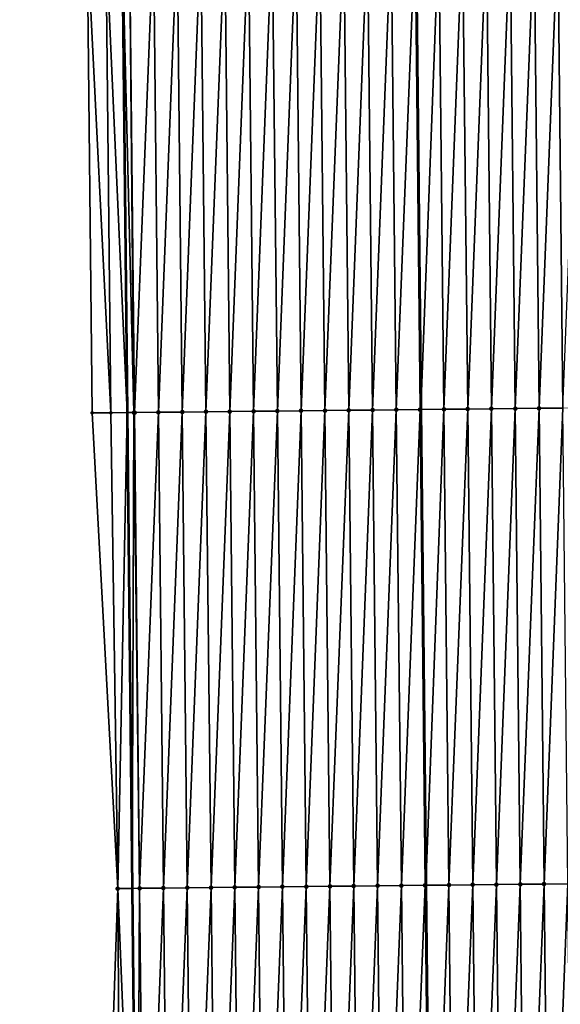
# Model space of a CAD drawing. Header units: feet. Extents: x 2007189 to 2022806, y 818621 to 837694.
# Tile 314 of 656: x 2011353 to 2011376, y 828762 to 828804. Entities that reach past the tile are written whole.
import ezdxf

# ---------------------------------------------------------------- set-up
doc = ezdxf.new("R2010")
doc.units = ezdxf.units.FT
doc.header["$MEASUREMENT"] = 0
for name, color, linetype, lineweight in [('EP_Travel Lane', 172, 'Continuous', 53), ('Road Shots', 141, 'Continuous', 100), ('Road X-Section', 40, 'Continuous', 13), ('STRIPING', 60, 'Continuous', 53)]:
    doc.layers.add(name, color=color, linetype=linetype, lineweight=lineweight)
doc.layers.add('I-77-MM17-21_SB-Surface-Border', color=7, linetype='Continuous')
doc.layers.add('I-77-MM17-21_SB-Surface-TIN', color=7, linetype='Continuous')

msp = doc.modelspace()

# ---------------------------------------------------------------- linework, layer by layer
at = {"layer": 'EP_Travel Lane'}
msp.add_polyline3d([(2011354.749587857, 829086.9643063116, 317.1524679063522), (2011354.979581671, 829066.9660118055, 317.0286059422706), (2011355.209577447, 829046.9675467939, 316.9328874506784), (2011355.439570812, 829026.9692913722, 316.8025781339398), (2011355.633534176, 829006.9840589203, 316.6913245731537), (2011355.821723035, 828986.9853854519, 316.5551894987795), (2011356.009913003, 828966.9865940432, 316.4383833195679), (2011356.19810302, 828946.9877975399, 316.3224105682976), (2011356.386292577, 828926.9890499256, 316.1984395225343), (2011356.574481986, 828906.9903179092, 316.0719165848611), (2011356.762671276, 828886.9915987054, 315.9433314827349), (2011356.950861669, 828866.992762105, 315.8339187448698), (2011357.139050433, 828846.9940987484, 315.696163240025), (2011357.327239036, 828826.995452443, 315.5556009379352), (2011357.535501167, 828806.9998870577, 315.4221144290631), (2011357.747121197, 828787.0012546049, 315.3215290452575), (2011357.958739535, 828767.0027819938, 315.1930798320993), (2011358.170357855, 828747.0043111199, 315.064400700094)], dxfattribs=at)
at = {"layer": 'I-77-MM17-21_SB-Surface-Border', "color": 3, "linetype": 'Continuous', "lineweight": -3}
msp.add_polyline3d([(2011356.669635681, 828746.9886572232, 315.024594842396), (2011357.350865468, 828766.9964450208, 315.1763109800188), (2011356.27611999, 828786.9858623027, 315.2909297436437), (2011356.067860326, 828806.9845930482, 315.3806073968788), (2011355.335832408, 828826.9744574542, 315.4975312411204), (2011355.622954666, 828846.9780881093, 315.6563314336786), (2011354.037516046, 828866.9620809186, 315.7434684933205), (2011354.46445267, 828886.9673824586, 315.8741251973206), (2011353.22869674, 828906.9551135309, 315.9629740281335), (2011353.799391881, 828926.9618330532, 316.1137954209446), (2011354.332915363, 828946.96812921, 316.2686811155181), (2011354.131869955, 828966.9667951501, 316.3834662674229), (2011354.097969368, 828986.9671800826, 316.5101890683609), (2011355.257987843, 829006.9800873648, 316.6823774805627), (2011354.461545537, 829026.9583566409, 316.777838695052), (2011353.307004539, 829046.9462924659, 316.8819204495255), (2011354.165455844, 829066.956908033, 317.0082613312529), (2011354.586643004, 829086.9624844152, 317.1483636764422)], dxfattribs=at)
at = {"layer": 'I-77-MM17-21_SB-Surface-TIN', "color": 128, "linetype": 'Continuous', "lineweight": -3}
for points in [[(2011375.058297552, 828787.1828432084, 315.6038413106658), (2011375.846589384, 828807.1917683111, 315.7548551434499), (2011374.846644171, 828807.1813000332, 315.7349264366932)], [(2011375.058297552, 828787.1828432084, 315.6038413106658), (2011376.058242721, 828787.1933155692, 315.623058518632), (2011375.846589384, 828807.1917683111, 315.7548551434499)], [(2011376.058242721, 828787.1933155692, 315.623058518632), (2011376.846534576, 828807.2022385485, 315.7744431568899), (2011375.846589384, 828807.1917683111, 315.7548551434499)], [(2011357.052643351, 828786.9940056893, 315.3039568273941), (2011356.847632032, 828806.9927114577, 315.4039548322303), (2011356.067860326, 828806.9845930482, 315.3806073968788)], [(2011357.052643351, 828786.9940056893, 315.3039568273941), (2011356.067860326, 828806.9845930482, 315.3806073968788), (2011356.27611999, 828786.9858623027, 315.2909297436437)], [(2011356.847632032, 828806.9927114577, 315.4039548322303), (2011357.747121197, 828787.0012546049, 315.3215290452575), (2011357.535501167, 828806.9998870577, 315.4221144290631)], [(2011357.052643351, 828786.9940056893, 315.3039568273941), (2011357.747121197, 828787.0012546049, 315.3215290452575), (2011356.847632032, 828806.9927114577, 315.4039548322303)], [(2011358.028622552, 828787.0041928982, 315.3286518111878), (2011357.847577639, 828807.0031425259, 315.4303531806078), (2011357.535501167, 828806.9998870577, 315.4221144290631)], [(2011358.028622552, 828787.0041928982, 315.3286518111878), (2011357.535501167, 828806.9998870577, 315.4221144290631), (2011357.747121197, 828787.0012546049, 315.3215290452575)], [(2011358.05923286, 828787.004511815, 315.3295291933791), (2011358.847522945, 828807.0136019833, 315.4518155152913), (2011357.847577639, 828807.0031425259, 315.4303531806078)], [(2011358.028622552, 828787.0041928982, 315.3286518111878), (2011358.05923286, 828787.004511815, 315.3295291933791), (2011357.847577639, 828807.0031425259, 315.4303531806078)], [(2011358.05923286, 828787.004511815, 315.3295291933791), (2011359.059178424, 828787.014946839, 315.3552381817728), (2011358.847522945, 828807.0136019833, 315.4518155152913)], [(2011359.059178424, 828787.014946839, 315.3552381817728), (2011359.847467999, 828807.0240852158, 315.4691440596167), (2011358.847522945, 828807.0136019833, 315.4518155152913)], [(2011359.059178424, 828787.014946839, 315.3552381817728), (2011360.059123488, 828787.0254292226, 315.3727126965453), (2011359.847467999, 828807.0240852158, 315.4691440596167)], [(2011360.059123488, 828787.0254292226, 315.3727126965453), (2011360.847412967, 828807.0345766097, 315.4850535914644), (2011359.847467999, 828807.0240852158, 315.4691440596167)], [(2011360.059123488, 828787.0254292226, 315.3727126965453), (2011361.059068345, 828787.035931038, 315.3868086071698), (2011360.847412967, 828807.0345766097, 315.4850535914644)], [(2011361.059068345, 828787.035931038, 315.3868086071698), (2011361.84735789, 828807.0450722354, 315.5002273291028), (2011360.847412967, 828807.0345766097, 315.4850535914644)], [(2011361.059068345, 828787.035931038, 315.3868086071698), (2011362.059013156, 828787.0464373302, 315.4001261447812), (2011361.84735789, 828807.0450722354, 315.5002273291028)], [(2011362.059013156, 828787.0464373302, 315.4001261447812), (2011362.847302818, 828807.0555674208, 315.515477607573), (2011361.84735789, 828807.0450722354, 315.5002273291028)], [(2011362.059013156, 828787.0464373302, 315.4001261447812), (2011363.058957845, 828787.0569550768, 315.4114520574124), (2011362.847302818, 828807.0555674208, 315.515477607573)], [(2011363.058957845, 828787.0569550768, 315.4114520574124), (2011363.847247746, 828807.0660626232, 315.5307249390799), (2011362.847302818, 828807.0555674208, 315.515477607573)], [(2011363.058957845, 828787.0569550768, 315.4114520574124), (2011364.058902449, 828787.0674808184, 315.4213878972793), (2011363.847247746, 828807.0660626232, 315.5307249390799)], [(2011364.058902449, 828787.0674808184, 315.4213878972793), (2011364.847192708, 828807.076554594, 315.5465341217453), (2011363.847247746, 828807.0660626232, 315.5307249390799)], [(2011364.058902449, 828787.0674808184, 315.4213878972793), (2011365.058847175, 828787.0779951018, 315.4333159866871), (2011364.847192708, 828807.076554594, 315.5465341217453)], [(2011365.058847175, 828787.0779951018, 315.4333159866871), (2011365.847137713, 828807.0870424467, 315.5630593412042), (2011364.847192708, 828807.076554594, 315.5465341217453)], [(2011365.058847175, 828787.0779951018, 315.4333159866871), (2011366.058792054, 828787.0884949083, 315.4477612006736), (2011365.847137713, 828807.0870424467, 315.5630593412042)], [(2011366.058792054, 828787.0884949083, 315.4477612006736), (2011366.847082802, 828807.0975224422, 315.5809507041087), (2011365.847137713, 828807.0870424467, 315.5630593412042)], [(2011366.058792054, 828787.0884949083, 315.4477612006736), (2011367.058737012, 828787.0989872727, 315.4635003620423), (2011366.847082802, 828807.0975224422, 315.5809507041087)], [(2011367.058737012, 828787.0989872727, 315.4635003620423), (2011367.847027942, 828807.1079975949, 315.599684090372), (2011366.847082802, 828807.0975224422, 315.5809507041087)], [(2011367.058737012, 828787.0989872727, 315.4635003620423), (2011368.058682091, 828787.1094681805, 315.4812314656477), (2011367.847027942, 828807.1079975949, 315.599684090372)], [(2011368.058682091, 828787.1094681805, 315.4812314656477), (2011368.84697312, 828807.1184690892, 315.6190535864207), (2011367.847027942, 828807.1079975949, 315.599684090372)], [(2011368.058682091, 828787.1094681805, 315.4812314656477), (2011369.058627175, 828787.1199485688, 315.4990529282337), (2011368.84697312, 828807.1184690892, 315.6190535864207)], [(2011369.058627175, 828787.1199485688, 315.4990529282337), (2011369.846918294, 828807.1289410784, 315.6383369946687), (2011368.84697312, 828807.1184690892, 315.6190535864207)], [(2011369.058627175, 828787.1199485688, 315.4990529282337), (2011370.058572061, 828787.1304477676, 315.5136037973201), (2011369.846918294, 828807.1289410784, 315.6383369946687)], [(2011370.058572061, 828787.1304477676, 315.5136037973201), (2011369.874091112, 828807.1292256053, 315.6388683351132), (2011369.846918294, 828807.1289410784, 315.6383369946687)], [(2011370.846863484, 828807.139411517, 315.6578900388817), (2011369.874091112, 828807.1292256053, 315.6388683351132), (2011370.085727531, 828787.1307326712, 315.5140376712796)], [(2011370.058572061, 828787.1304477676, 315.5136037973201), (2011370.085727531, 828787.1307326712, 315.5140376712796), (2011369.874091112, 828807.1292256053, 315.6388683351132)], [(2011371.058517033, 828787.1409387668, 315.5295803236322), (2011370.846863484, 828807.139411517, 315.6578900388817), (2011370.085727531, 828787.1307326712, 315.5140376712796)], [(2011371.058517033, 828787.1409387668, 315.5295803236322), (2011371.846808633, 828807.1498857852, 315.6767772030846), (2011370.846863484, 828807.139411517, 315.6578900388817)], [(2011371.058517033, 828787.1409387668, 315.5295803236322), (2011372.058462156, 828787.1514154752, 315.5480416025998), (2011371.846808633, 828807.1498857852, 315.6767772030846)], [(2011372.058462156, 828787.1514154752, 315.5480416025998), (2011372.846753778, 828807.1603604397, 315.6955971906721), (2011371.846808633, 828807.1498857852, 315.6767772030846)], [(2011372.058462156, 828787.1514154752, 315.5480416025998), (2011373.058407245, 828787.1618954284, 315.5659386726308), (2011372.846753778, 828807.1603604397, 315.6955971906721)], [(2011373.058407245, 828787.1618954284, 315.5659386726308), (2011373.846698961, 828807.170831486, 315.715044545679), (2011372.846753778, 828807.1603604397, 315.6955971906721)], [(2011373.058407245, 828787.1618954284, 315.5659386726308), (2011374.058352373, 828787.1723717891, 315.5844604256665), (2011373.846698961, 828807.170831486, 315.715044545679)], [(2011374.058352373, 828787.1723717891, 315.5844604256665), (2011374.846644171, 828807.1813000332, 315.7349264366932), (2011373.846698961, 828807.170831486, 315.715044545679)], [(2011374.058352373, 828787.1723717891, 315.5844604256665), (2011375.058297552, 828787.1828432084, 315.6038413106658), (2011374.846644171, 828807.1813000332, 315.7349264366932)], [(2011357.052643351, 828786.9940056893, 315.3039568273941), (2011356.27611999, 828786.9858623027, 315.2909297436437), (2011357.350865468, 828766.9964450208, 315.1763109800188)], [(2011357.052643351, 828786.9940056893, 315.3039568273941), (2011357.350865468, 828766.9964450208, 315.1763109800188), (2011357.747121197, 828787.0012546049, 315.3215290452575)], [(2011357.350865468, 828766.9964450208, 315.1763109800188), (2011357.958739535, 828767.0027819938, 315.1930798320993), (2011357.747121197, 828787.0012546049, 315.3215290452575)], [(2011358.028622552, 828787.0041928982, 315.3286518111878), (2011357.747121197, 828787.0012546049, 315.3215290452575), (2011357.958739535, 828767.0027819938, 315.1930798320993)], [(2011358.028622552, 828787.0041928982, 315.3286518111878), (2011357.958739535, 828767.0027819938, 315.1930798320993), (2011358.27088644, 828767.0060360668, 315.2016907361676)], [(2011358.028622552, 828787.0041928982, 315.3286518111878), (2011358.27088644, 828767.0060360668, 315.2016907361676), (2011358.05923286, 828787.004511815, 315.3295291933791)], [(2011358.05923286, 828787.004511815, 315.3295291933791), (2011358.27088644, 828767.0060360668, 315.2016907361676), (2011359.059178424, 828787.014946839, 315.3552381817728)], [(2011359.059178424, 828787.014946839, 315.3552381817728), (2011358.27088644, 828767.0060360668, 315.2016907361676), (2011359.270831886, 828767.0164822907, 315.2254539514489)], [(2011359.059178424, 828787.014946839, 315.3552381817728), (2011359.270831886, 828767.0164822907, 315.2254539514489), (2011360.059123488, 828787.0254292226, 315.3727126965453)], [(2011360.059123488, 828787.0254292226, 315.3727126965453), (2011359.270831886, 828767.0164822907, 315.2254539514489), (2011360.270777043, 828767.0269558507, 315.2444642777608)], [(2011360.059123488, 828787.0254292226, 315.3727126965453), (2011360.270777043, 828767.0269558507, 315.2444642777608), (2011361.059068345, 828787.035931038, 315.3868086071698)], [(2011361.059068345, 828787.035931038, 315.3868086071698), (2011360.270777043, 828767.0269558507, 315.2444642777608), (2011361.270721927, 828767.0374551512, 315.2589990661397)], [(2011361.059068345, 828787.035931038, 315.3868086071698), (2011361.270721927, 828767.0374551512, 315.2589990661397), (2011362.059013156, 828787.0464373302, 315.4001261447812)], [(2011362.059013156, 828787.0464373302, 315.4001261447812), (2011361.270721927, 828767.0374551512, 315.2589990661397), (2011362.270666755, 828767.0479598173, 315.272600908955)], [(2011362.059013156, 828787.0464373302, 315.4001261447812), (2011362.270666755, 828767.0479598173, 315.272600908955), (2011363.058957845, 828787.0569550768, 315.4114520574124)], [(2011363.058957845, 828787.0569550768, 315.4114520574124), (2011362.270666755, 828767.0479598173, 315.272600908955), (2011363.27061168, 828767.0584552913, 315.2878010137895)], [(2011363.058957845, 828787.0569550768, 315.4114520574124), (2011363.27061168, 828767.0584552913, 315.2878010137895), (2011364.058902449, 828787.0674808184, 315.4213878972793)], [(2011364.058902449, 828787.0674808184, 315.4213878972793), (2011363.27061168, 828767.0584552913, 315.2878010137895), (2011364.270556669, 828767.0689446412, 315.3040659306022)], [(2011364.058902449, 828787.0674808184, 315.4213878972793), (2011364.270556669, 828767.0689446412, 315.3040659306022), (2011365.058847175, 828787.0779951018, 315.4333159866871)], [(2011365.058847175, 828787.0779951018, 315.4333159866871), (2011364.270556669, 828767.0689446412, 315.3040659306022), (2011365.270501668, 828767.0794330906, 315.3204873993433)], [(2011365.058847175, 828787.0779951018, 315.4333159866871), (2011365.270501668, 828767.0794330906, 315.3204873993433), (2011366.058792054, 828787.0884949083, 315.4477612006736)], [(2011366.058792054, 828787.0884949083, 315.4477612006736), (2011365.270501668, 828767.0794330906, 315.3204873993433), (2011366.270446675, 828767.0899208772, 315.337024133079)], [(2011366.058792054, 828787.0884949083, 315.4477612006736), (2011366.270446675, 828767.0899208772, 315.337024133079), (2011367.058737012, 828787.0989872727, 315.4635003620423)], [(2011367.058737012, 828787.0989872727, 315.4635003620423), (2011366.270446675, 828767.0899208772, 315.337024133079), (2011367.27039172, 828767.1004049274, 315.3542105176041)], [(2011367.058737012, 828787.0989872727, 315.4635003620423), (2011367.27039172, 828767.1004049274, 315.3542105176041), (2011368.058682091, 828787.1094681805, 315.4812314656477)], [(2011368.058682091, 828787.1094681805, 315.4812314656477), (2011367.27039172, 828767.1004049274, 315.3542105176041), (2011368.270336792, 828767.110886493, 315.3718288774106)], [(2011368.058682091, 828787.1094681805, 315.4812314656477), (2011368.270336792, 828767.110886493, 315.3718288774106), (2011369.058627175, 828787.1199485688, 315.4990529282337)], [(2011369.058627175, 828787.1199485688, 315.4990529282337), (2011368.270336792, 828767.110886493, 315.3718288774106), (2011369.270281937, 828767.1213612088, 315.3906381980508)], [(2011369.058627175, 828787.1199485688, 315.4990529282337), (2011369.270281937, 828767.1213612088, 315.3906381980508), (2011370.058572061, 828787.1304477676, 315.5136037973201)], [(2011370.058572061, 828787.1304477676, 315.5136037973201), (2011369.270281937, 828767.1213612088, 315.3906381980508), (2011370.270227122, 828767.1318321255, 315.4101081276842)], [(2011370.058572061, 828787.1304477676, 315.5136037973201), (2011370.270227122, 828767.1318321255, 315.4101081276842), (2011370.085727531, 828787.1307326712, 315.5140376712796)], [(2011371.058517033, 828787.1409387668, 315.5295803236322), (2011370.085727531, 828787.1307326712, 315.5140376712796), (2011370.297365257, 828767.1321161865, 315.410656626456)], [(2011370.270227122, 828767.1318321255, 315.4101081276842), (2011370.297365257, 828767.1321161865, 315.410656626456), (2011370.085727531, 828787.1307326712, 315.5140376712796)], [(2011371.058517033, 828787.1409387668, 315.5295803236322), (2011370.297365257, 828767.1321161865, 315.410656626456), (2011371.270172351, 828767.142298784, 315.4303183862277)], [(2011371.058517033, 828787.1409387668, 315.5295803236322), (2011371.270172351, 828767.142298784, 315.4303183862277), (2011372.058462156, 828787.1514154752, 315.5480416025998)], [(2011372.058462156, 828787.1514154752, 315.5480416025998), (2011371.270172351, 828767.142298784, 315.4303183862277), (2011372.270117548, 828767.1527685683, 315.4499851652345)], [(2011372.058462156, 828787.1514154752, 315.5480416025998), (2011372.270117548, 828767.1527685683, 315.4499851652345), (2011373.058407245, 828787.1618954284, 315.5659386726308)], [(2011373.058407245, 828787.1618954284, 315.5659386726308), (2011372.270117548, 828767.1527685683, 315.4499851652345), (2011373.270062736, 828767.1632391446, 315.4695142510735)], [(2011373.058407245, 828787.1618954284, 315.5659386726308), (2011373.270062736, 828767.1632391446, 315.4695142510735), (2011374.058352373, 828787.1723717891, 315.5844604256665)], [(2011374.058352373, 828787.1723717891, 315.5844604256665), (2011373.270062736, 828767.1632391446, 315.4695142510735), (2011374.270007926, 828767.1737096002, 315.4890643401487)], [(2011374.058352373, 828787.1723717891, 315.5844604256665), (2011374.270007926, 828767.1737096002, 315.4890643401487), (2011375.058297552, 828787.1828432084, 315.6038413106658)], [(2011375.058297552, 828787.1828432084, 315.6038413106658), (2011374.270007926, 828767.1737096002, 315.4890643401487), (2011375.269953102, 828767.1841813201, 315.5083945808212)], [(2011375.058297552, 828787.1828432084, 315.6038413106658), (2011375.269953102, 828767.1841813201, 315.5083945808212), (2011376.058242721, 828787.1933155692, 315.623058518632)], [(2011376.058242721, 828787.1933155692, 315.623058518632), (2011375.269953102, 828767.1841813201, 315.5083945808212), (2011376.2698982, 828767.1946604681, 315.5264332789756)], [(2011361.48237533, 828747.038996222, 315.1283025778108), (2011362.270666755, 828767.0479598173, 315.272600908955), (2011361.270721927, 828767.0374551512, 315.2589990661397)], [(2011361.48237533, 828747.038996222, 315.1283025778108), (2011362.482320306, 828747.0494868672, 315.1443406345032), (2011362.270666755, 828767.0479598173, 315.272600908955)], [(2011362.482320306, 828747.0494868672, 315.1443406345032), (2011363.27061168, 828767.0584552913, 315.2878010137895), (2011362.270666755, 828767.0479598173, 315.272600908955)], [(2011362.482320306, 828747.0494868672, 315.1443406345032), (2011363.482265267, 828747.0599789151, 315.1601348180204), (2011363.27061168, 828767.0584552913, 315.2878010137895)], [(2011363.482265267, 828747.0599789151, 315.1601348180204), (2011364.270556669, 828767.0689446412, 315.3040659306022), (2011363.27061168, 828767.0584552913, 315.2878010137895)], [(2011363.482265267, 828747.0599789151, 315.1601348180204), (2011364.482210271, 828747.0704669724, 315.1766228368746), (2011364.270556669, 828767.0689446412, 315.3040659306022)], [(2011364.482210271, 828747.0704669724, 315.1766228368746), (2011365.270501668, 828767.0794330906, 315.3204873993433), (2011364.270556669, 828767.0689446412, 315.3040659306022)], [(2011364.482210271, 828747.0704669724, 315.1766228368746), (2011365.482155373, 828747.0809457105, 315.194731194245), (2011365.270501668, 828767.0794330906, 315.3204873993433)], [(2011365.482155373, 828747.0809457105, 315.194731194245), (2011366.270446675, 828767.0899208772, 315.337024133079), (2011365.270501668, 828767.0794330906, 315.3204873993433)], [(2011365.482155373, 828747.0809457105, 315.194731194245), (2011366.482100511, 828747.091421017, 315.2134362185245), (2011366.270446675, 828767.0899208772, 315.337024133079)], [(2011366.482100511, 828747.091421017, 315.2134362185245), (2011367.27039172, 828767.1004049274, 315.3542105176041), (2011366.270446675, 828767.0899208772, 315.337024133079)], [(2011366.482100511, 828747.091421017, 315.2134362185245), (2011367.482045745, 828747.1018872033, 315.2337269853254), (2011367.27039172, 828767.1004049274, 315.3542105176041)], [(2011367.482045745, 828747.1018872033, 315.2337269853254), (2011368.270336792, 828767.110886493, 315.3718288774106), (2011367.27039172, 828767.1004049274, 315.3542105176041)], [(2011367.482045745, 828747.1018872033, 315.2337269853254), (2011368.481991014, 828747.1123502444, 315.2545645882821), (2011368.270336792, 828767.110886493, 315.3718288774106)], [(2011368.481991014, 828747.1123502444, 315.2545645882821), (2011369.270281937, 828767.1213612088, 315.3906381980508), (2011368.270336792, 828767.110886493, 315.3718288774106)], [(2011368.481991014, 828747.1123502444, 315.2545645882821), (2011369.481936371, 828747.122804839, 315.2768708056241), (2011369.270281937, 828767.1213612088, 315.3906381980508)], [(2011369.481936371, 828747.122804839, 315.2768708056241), (2011370.270227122, 828767.1318321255, 315.4101081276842), (2011369.270281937, 828767.1213612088, 315.3906381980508)], [(2011369.481936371, 828747.122804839, 315.2768708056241), (2011370.481881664, 828747.1332654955, 315.2981230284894), (2011370.270227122, 828767.1318321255, 315.4101081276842)], [(2011370.481881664, 828747.1332654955, 315.2981230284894), (2011370.297365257, 828767.1321161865, 315.410656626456), (2011370.270227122, 828767.1318321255, 315.4101081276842)], [(2011371.270172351, 828767.142298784, 315.4303183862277), (2011370.297365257, 828767.1321161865, 315.410656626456), (2011370.509002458, 828747.1335493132, 315.2986819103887)], [(2011370.481881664, 828747.1332654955, 315.2981230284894), (2011370.509002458, 828747.1335493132, 315.2986819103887), (2011370.297365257, 828767.1321161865, 315.410656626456)], [(2011371.481826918, 828747.1437298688, 315.3187290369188), (2011371.270172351, 828767.142298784, 315.4303183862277), (2011370.509002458, 828747.1335493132, 315.2986819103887)], [(2011371.481826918, 828747.1437298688, 315.3187290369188), (2011372.270117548, 828767.1527685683, 315.4499851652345), (2011371.270172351, 828767.142298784, 315.4303183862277)], [(2011371.481826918, 828747.1437298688, 315.3187290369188), (2011372.481772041, 828747.1542066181, 315.3371831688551), (2011372.270117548, 828767.1527685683, 315.4499851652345)], [(2011372.481772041, 828747.1542066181, 315.3371831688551), (2011373.270062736, 828767.1632391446, 315.4695142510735), (2011372.270117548, 828767.1527685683, 315.4499851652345)], [(2011372.481772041, 828747.1542066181, 315.3371831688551), (2011373.48171706, 828747.16469324, 315.3539208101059), (2011373.270062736, 828767.1632391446, 315.4695142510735)], [(2011373.48171706, 828747.16469324, 315.3539208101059), (2011374.270007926, 828767.1737096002, 315.4890643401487), (2011373.270062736, 828767.1632391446, 315.4695142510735)], [(2011373.48171706, 828747.16469324, 315.3539208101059), (2011374.481662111, 828747.1751767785, 315.3711945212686), (2011374.270007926, 828767.1737096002, 315.4890643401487)], [(2011374.481662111, 828747.1751767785, 315.3711945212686), (2011375.269953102, 828767.1841813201, 315.5083945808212), (2011374.270007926, 828767.1737096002, 315.4890643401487)], [(2011374.481662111, 828747.1751767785, 315.3711945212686), (2011375.481607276, 828747.1856495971, 315.3903320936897), (2011375.269953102, 828767.1841813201, 315.5083945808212)], [(2011375.481607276, 828747.1856495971, 315.3903320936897), (2011376.2698982, 828767.1946604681, 315.5264332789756), (2011375.269953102, 828767.1841813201, 315.5083945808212)], [(2011375.481607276, 828747.1856495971, 315.3903320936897), (2011376.481552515, 828747.1961153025, 315.4107064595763), (2011376.2698982, 828767.1946604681, 315.5264332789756)], [(2011356.669635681, 828746.9886572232, 315.024594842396), (2011357.482594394, 828746.9971312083, 315.0471861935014), (2011357.350865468, 828766.9964450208, 315.1763109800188)], [(2011357.350865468, 828766.9964450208, 315.1763109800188), (2011358.170357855, 828747.0043111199, 315.064400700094), (2011357.958739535, 828767.0027819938, 315.1930798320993)], [(2011357.482594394, 828746.9971312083, 315.0471861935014), (2011358.170357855, 828747.0043111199, 315.064400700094), (2011357.350865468, 828766.9964450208, 315.1763109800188)], [(2011358.27088644, 828767.0060360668, 315.2016907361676), (2011357.958739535, 828767.0027819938, 315.1930798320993), (2011358.170357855, 828747.0043111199, 315.064400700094)], [(2011358.482539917, 828747.0075701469, 315.0722145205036), (2011358.27088644, 828767.0060360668, 315.2016907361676), (2011358.170357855, 828747.0043111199, 315.064400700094)], [(2011358.482539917, 828747.0075701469, 315.0722145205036), (2011359.270831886, 828767.0164822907, 315.2254539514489), (2011358.27088644, 828767.0060360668, 315.2016907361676)], [(2011358.482539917, 828747.0075701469, 315.0722145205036), (2011359.482485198, 828747.0180319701, 315.0932639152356), (2011359.270831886, 828767.0164822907, 315.2254539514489)], [(2011359.482485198, 828747.0180319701, 315.0932639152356), (2011360.270777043, 828767.0269558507, 315.2444642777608), (2011359.270831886, 828767.0164822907, 315.2254539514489)], [(2011359.482485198, 828747.0180319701, 315.0932639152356), (2011360.482430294, 828747.028511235, 315.1112806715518), (2011360.270777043, 828767.0269558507, 315.2444642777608)], [(2011360.482430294, 828747.028511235, 315.1112806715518), (2011361.270721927, 828767.0374551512, 315.2589990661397), (2011360.270777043, 828767.0269558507, 315.2444642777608)], [(2011360.482430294, 828747.028511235, 315.1112806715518), (2011361.48237533, 828747.038996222, 315.1283025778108), (2011361.270721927, 828767.0374551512, 315.2589990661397)]]:
    msp.add_3dface(points, dxfattribs=at)
at = {"layer": 'Road Shots', "lineweight": 70}
for p in [(2011356.27611999, 828786.9858623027, 315.2909297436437), (2011357.052643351, 828786.9940056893, 315.3039568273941)]:
    msp.add_point(p, dxfattribs=at)
at = {"layer": 'Road Shots', "lineweight": 100}
for p in [(2011358.028622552, 828787.0041928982, 315.3286518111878), (2011358.05923286, 828787.004511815, 315.3295291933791), (2011359.059178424, 828787.014946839, 315.3552381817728), (2011360.059123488, 828787.0254292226, 315.3727126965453), (2011361.059068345, 828787.035931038, 315.3868086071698), (2011362.059013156, 828787.0464373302, 315.4001261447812), (2011363.058957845, 828787.0569550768, 315.4114520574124), (2011364.058902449, 828787.0674808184, 315.4213878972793), (2011365.058847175, 828787.0779951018, 315.4333159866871), (2011366.058792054, 828787.0884949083, 315.4477612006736), (2011367.058737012, 828787.0989872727, 315.4635003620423), (2011368.058682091, 828787.1094681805, 315.4812314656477), (2011369.058627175, 828787.1199485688, 315.4990529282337), (2011370.058572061, 828787.1304477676, 315.5136037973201), (2011371.058517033, 828787.1409387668, 315.5295803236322), (2011372.058462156, 828787.1514154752, 315.5480416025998), (2011373.058407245, 828787.1618954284, 315.5659386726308), (2011374.058352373, 828787.1723717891, 315.5844604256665), (2011375.058297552, 828787.1828432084, 315.6038413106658), (2011362.270666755, 828767.0479598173, 315.272600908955), (2011363.27061168, 828767.0584552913, 315.2878010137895), (2011364.270556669, 828767.0689446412, 315.3040659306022), (2011365.270501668, 828767.0794330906, 315.3204873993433), (2011366.270446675, 828767.0899208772, 315.337024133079), (2011367.27039172, 828767.1004049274, 315.3542105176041), (2011368.270336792, 828767.110886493, 315.3718288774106), (2011369.270281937, 828767.1213612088, 315.3906381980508), (2011370.270227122, 828767.1318321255, 315.4101081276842), (2011371.270172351, 828767.142298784, 315.4303183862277), (2011372.270117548, 828767.1527685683, 315.4499851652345), (2011373.270062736, 828767.1632391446, 315.4695142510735), (2011374.270007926, 828767.1737096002, 315.4890643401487), (2011375.269953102, 828767.1841813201, 315.5083945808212), (2011357.350865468, 828766.9964450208, 315.1763109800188), (2011358.27088644, 828767.0060360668, 315.2016907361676), (2011359.270831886, 828767.0164822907, 315.2254539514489), (2011360.270777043, 828767.0269558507, 315.2444642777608), (2011361.270721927, 828767.0374551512, 315.2589990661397)]:
    msp.add_point(p, dxfattribs=at)
at = {"layer": 'Road X-Section', "extrusion": (-0.01058271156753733, 0.9999274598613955, 0.005751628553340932), "elevation": 807443.0756460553, "flags": 128}
msp.add_lwpolyline([(-2020014.598240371, -4328.893322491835), (-2020015.374806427, -4328.880295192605), (-2020016.350838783, -4328.85559980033), (-2020016.381450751, -4328.854722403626), (-2020017.381450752, -4328.82901298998), (-2020018.381450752, -4328.811538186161), (-2020019.381450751, -4328.797442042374), (-2020020.381450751, -4328.784124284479), (-2020021.381450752, -4328.772798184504), (-2020022.381450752, -4328.762862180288), (-2020023.381450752, -4328.750933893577), (-2020024.381450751, -4328.736488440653), (-2020025.381450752, -4328.720749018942), (-2020026.381450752, -4328.703017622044), (-2020027.381450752, -4328.685195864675), (-2020028.381450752, -4328.670644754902), (-2020029.381450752, -4328.654667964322), (-2020030.381450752, -4328.636206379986), (-2020031.381450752, -4328.618309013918), (-2020032.381450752, -4328.599786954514), (-2020033.381450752, -4328.580405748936), (-2020034.381450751, -4328.561188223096), (-2020035.381450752, -4328.542014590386), (-2020036.381450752, -4328.520365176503), (-2020037.381450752, -4328.498784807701), (-2020038.381450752, -4328.477769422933), (-2020039.381450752, -4328.457744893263), (-2020039.508553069, -4328.455809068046), (-2020040.106553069, -4328.450986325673), (-2020040.196267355, -4328.450976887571), (-2020040.381450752, -4328.451586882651), (-2020041.381450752, -4328.466103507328), (-2020042.381450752, -4328.479866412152), (-2020043.381450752, -4328.495932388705), (-2020044.381450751, -4328.50817518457), (-2020045.381450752, -4328.518530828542), (-2020046.381450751, -4328.529868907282), (-2020047.381450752, -4328.536636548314), (-2020048.381450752, -4328.544360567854), (-2020049.381450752, -4328.554278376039), (-2020050.381450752, -4328.566764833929), (-2020051.381450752, -4328.588596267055), (-2020052.381450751, -4328.61011495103), (-2020053.381450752, -4328.63837048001), (-2020054.381450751, -4328.663497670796), (-2020055.381450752, -4328.700497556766), (-2020056.381450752, -4328.740652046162)], dxfattribs=at)
at = {"layer": 'Road X-Section', "extrusion": (-0.01058272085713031, 0.9999274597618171, 0.005751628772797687), "elevation": 807423.0568786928, "flags": 128}
msp.add_lwpolyline([(-2020056.388952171, -4328.715548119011), (-2020055.388952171, -4328.67610270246), (-2020054.388952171, -4328.647435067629), (-2020053.388952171, -4328.618035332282), (-2020052.388952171, -4328.5936656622), (-2020051.388952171, -4328.570146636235), (-2020050.388952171, -4328.541671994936), (-2020049.388952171, -4328.531318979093), (-2020048.388952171, -4328.522226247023), (-2020047.388952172, -4328.514125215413), (-2020046.388952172, -4328.505445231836), (-2020045.388952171, -4328.494897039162), (-2020044.388952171, -4328.484252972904), (-2020043.388952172, -4328.473291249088), (-2020042.388952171, -4328.460251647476), (-2020041.388952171, -4328.447433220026), (-2020040.388952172, -4328.437296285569), (-2020040.11135741, -4328.43663487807), (-2020040.000309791, -4328.436912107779), (-2020039.395262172, -4328.442454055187), (-2020039.388952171, -4328.442543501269), (-2020038.388952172, -4328.461091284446), (-2020037.388952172, -4328.483372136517), (-2020036.388952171, -4328.505717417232), (-2020035.388952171, -4328.52540386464), (-2020034.388952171, -4328.542849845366), (-2020033.388952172, -4328.560888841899), (-2020032.388952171, -4328.580219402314), (-2020031.388952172, -4328.599769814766), (-2020030.388952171, -4328.619299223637), (-2020029.388952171, -4328.638966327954), (-2020028.388952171, -4328.659176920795), (-2020027.388952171, -4328.678647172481), (-2020026.388952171, -4328.697456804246), (-2020025.388952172, -4328.71507545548), (-2020024.388952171, -4328.732262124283), (-2020023.388952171, -4328.748799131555), (-2020022.388952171, -4328.765220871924), (-2020021.388952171, -4328.781486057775), (-2020020.388952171, -4328.796686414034), (-2020019.388952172, -4328.810288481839), (-2020018.388952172, -4328.824823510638), (-2020017.388952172, -4328.843834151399), (-2020016.388952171, -4328.86759775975), (-2020015.46888122, -4328.892977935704)], dxfattribs=at)
at = {"layer": 'STRIPING'}
msp.add_polyline3d([(2011366.834528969, 829087.0999986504, 317.362866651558), (2011367.059931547, 829067.1016428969, 317.2405332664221), (2011367.285335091, 829047.1032014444, 317.1323444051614), (2011367.510738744, 829027.1047502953, 317.0257473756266), (2011367.727162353, 829007.1124406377, 316.8998349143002), (2011367.942141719, 828987.1140544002, 316.7637169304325), (2011368.157121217, 828967.1156559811, 316.6296072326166), (2011368.37210048, 828947.1172794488, 316.4919167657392), (2011368.587081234, 828927.1187642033, 316.3769201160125), (2011368.802060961, 828907.1203443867, 316.2463109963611), (2011369.01704184, 828887.1218175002, 316.1332340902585), (2011369.232021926, 828867.1233643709, 316.0080750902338), (2011369.447002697, 828847.1248475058, 315.8933435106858), (2011369.661983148, 828827.1263604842, 315.7737216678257), (2011369.874091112, 828807.1292256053, 315.6388683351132), (2011370.085727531, 828787.1307326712, 315.5140376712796), (2011370.297365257, 828767.1321161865, 315.410656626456), (2011370.509002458, 828747.1335493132, 315.2986819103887)], dxfattribs=at)

doc.saveas('drawing.dxf')
